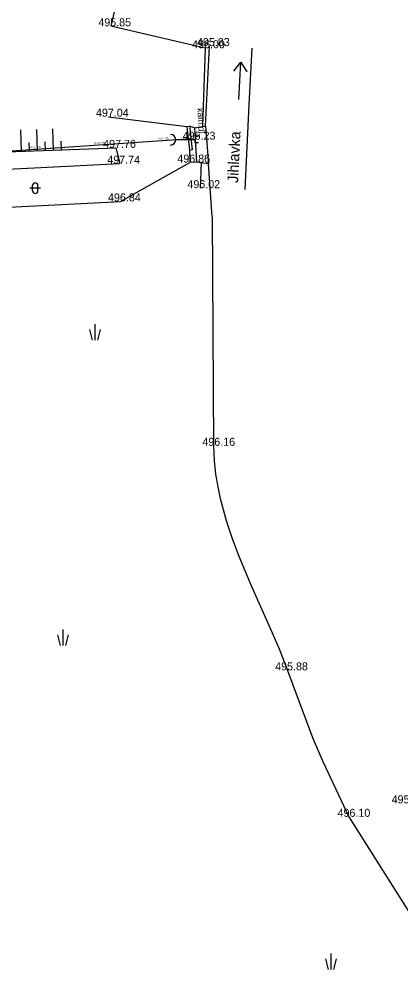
# Model space of a CAD drawing. Extents: x -668867 to -667827, y -1131943 to -1131019.
# Drawn here: x -668244.4 to -668208.6, y -1131411.8 to -1131321.7 of the extents above; entities that cross this region are included whole.
import ezdxf

# ---------------------------------------------------------------- set-up
doc = ezdxf.new("R2010")
doc.units = 0
for name, color, linetype in [('G_Bod_tecka', 7, 'Continuous'), ('G_Bod_vyska', 7, 'Continuous'), ('G_Breh_Teren', 7, 'Continuous'), ('G_Plochy_zpevnene', 7, 'Continuous'), ('G_Popisy_Nazvy', 7, 'Continuous'), ('G_Popisy_povrchu', 7, 'Continuous'), ('G_Site-kanalizace', 7, 'Continuous'), ('G_Vyskove_srafy', 7, 'Continuous'), ('G_Z_KANAL_podz_kotovane', 7, 'Continuous'), ('G_Zelen-okraj', 7, 'Continuous'), ('G_Zelen-Znacky', 7, 'Continuous'), ('Vrstva 13', 7, 'Continuous'), ('Vrstva 3', 7, 'Continuous')]:
    doc.layers.add(name, color=color, linetype=linetype)

msp = doc.modelspace()

# ---------------------------------------------------------------- linework, layer by layer
at = {"layer": 'G_Bod_tecka'}
for p, q in [((-668235.8, -1131322.36), (-668235.8, -1131322.36)), ((-668226.96, -1131324.42), (-668226.96, -1131324.42)), ((-668226.56, -1131324.22), (-668226.56, -1131324.22)), ((-668236, -1131330.84), (-668236, -1131330.84)), ((-668227.88, -1131332.99), (-668227.88, -1131332.99)), ((-668235.33, -1131333.76), (-668235.33, -1131333.76)), ((-668234.96, -1131335.24), (-668234.96, -1131335.24)), ((-668228.38, -1131335.14), (-668228.38, -1131335.14)), ((-668227.42, -1131337.54), (-668227.42, -1131337.54)), ((-668234.88, -1131338.78), (-668234.88, -1131338.78)), ((-668226.17, -1131361.69), (-668226.17, -1131361.69)), ((-668219.24, -1131382.74), (-668219.24, -1131382.74)), ((-668213.5, -1131396.47), (-668213.5, -1131396.47))]:
    msp.add_line(p, q, dxfattribs=at)
at = {"layer": 'G_Breh_Teren'}
for points in [[(-668226.96, -1131324.42), (-668227.22, -1131331.77)], [(-668226.94, -1131331.73), (-668226.56, -1131324.22)], [(-668222.83, -1131329.73), (-668222.56, -1131324.42)], [(-668223.22, -1131337.65), (-668222.83, -1131329.73)], [(-668236, -1131330.84), (-668228.67, -1131331.76)], [(-668271.06, -1131335.07), (-668235.33, -1131333.76)], [(-668235.33, -1131333.76), (-668234.96, -1131335.24)], [(-668269.58, -1131336.97), (-668234.96, -1131335.24)], [(-668234.88, -1131338.78), (-668228.38, -1131335.14)], [(-668227.34, -1131335.17), (-668227.42, -1131337.54)], [(-668226.31, -1131340.21), (-668226.64, -1131335.26)], [(-668268.13, -1131340.46), (-668234.88, -1131338.78)], [(-668226.31, -1131340.21), (-668226.24, -1131350.95), (-668226.17, -1131361.69), (-668226.11, -1131363.07), (-668225.98, -1131364.35), (-668225.78, -1131365.53), (-668225.55, -1131366.64), (-668224.99, -1131368.69), (-668224.4, -1131370.47), (-668223.81, -1131372.02), (-668222.68, -1131374.71), (-668220.9, -1131378.72), (-668220.04, -1131380.73), (-668219.24, -1131382.74), (-668217.67, -1131387.05), (-668216.85, -1131389.18), (-668215.93, -1131391.28), (-668214.72, -1131393.88), (-668213.5, -1131396.47)], [(-668213.5, -1131396.47), (-668204.68, -1131410.46), (-668201.53, -1131417.5), (-668198.53, -1131424.59), (-668196.54, -1131429.69), (-668193.74, -1131437.42), (-668190.96, -1131445.16)]]:
    msp.add_lwpolyline(points, dxfattribs=at)
at = {"layer": 'G_Plochy_zpevnene'}
for p, q in [((-668228.67, -1131331.76), (-668228.42, -1131331.73)), ((-668228.67, -1131331.76), (-668228.42, -1131333.97)), ((-668228.42, -1131331.73), (-668228.4, -1131331.9)), ((-668228.4, -1131331.9), (-668228.17, -1131333.94)), ((-668228.17, -1131333.94), (-668228.42, -1131333.97))]:
    msp.add_line(p, q, dxfattribs=at)
for points in [[(-668227.95, -1131331.87), (-668228.42, -1131331.73)], [(-668227.95, -1131331.87), (-668227.22, -1131331.77)], [(-668227.22, -1131331.77), (-668226.94, -1131331.73)], [(-668226.94, -1131331.73), (-668226.64, -1131335.26)], [(-668227.95, -1131331.87), (-668227.76, -1131335.11)], [(-668228.42, -1131333.97), (-668228.38, -1131335.14)], [(-668227.76, -1131335.11), (-668228.38, -1131335.14)], [(-668227.34, -1131335.17), (-668227.76, -1131335.11)], [(-668226.64, -1131335.26), (-668227.34, -1131335.17)]]:
    msp.add_lwpolyline(points, dxfattribs=at)
at = {"layer": 'G_Popisy_Nazvy'}
for p, q in [((-668224.288, -1131326.574), (-668223.62, -1131325.74)), ((-668223.81, -1131329.235), (-668223.62, -1131325.74)), ((-668223.62, -1131325.74), (-668223.048, -1131326.641))]:
    msp.add_line(p, q, dxfattribs=at)
at = {"layer": 'G_Site-kanalizace'}
for p, q in [((-668227.88, -1131332.69), (-668227.88, -1131332.99)), ((-668227.58, -1131332.69), (-668227.88, -1131332.69)), ((-668229.717, -1131332.99), (-668227.88, -1131332.99)), ((-668227.88, -1131333.29), (-668227.88, -1131332.99)), ((-668227.58, -1131333.29), (-668227.88, -1131333.29))]:
    msp.add_line(p, q, dxfattribs=at)
msp.add_arc((-668230.217, -1131332.991), 0.5, 270, 90, dxfattribs=at)
at = {"layer": 'G_Vyskove_srafy'}
for points in [[(-668244.15, -1131334.08), (-668244.22, -1131332.08)], [(-668242.65, -1131334.03), (-668242.72, -1131332.03)], [(-668241.15, -1131333.97), (-668241.23, -1131331.97)], [(-668243.4, -1131334.05), (-668243.43, -1131333.26)], [(-668241.9, -1131334), (-668241.93, -1131333.2)], [(-668240.4, -1131333.94), (-668240.43, -1131333.14)]]:
    msp.add_lwpolyline(points, dxfattribs=at)
at = {"layer": 'G_Z_KANAL_podz_kotovane'}
msp.add_lwpolyline([(-668302.13, -1131341.76), (-668293.14, -1131337.74), (-668278.76, -1131336.35), (-668228.26, -1131332.87)], dxfattribs=at)
at = {"layer": 'G_Zelen-okraj'}
for points in [[(-668234.66, -1131317.49), (-668235.8, -1131322.36)], [(-668226.96, -1131324.42), (-668235.8, -1131322.36)]]:
    msp.add_lwpolyline(points, dxfattribs=at)
at = {"layer": 'G_Zelen-Znacky'}
for p, q in [((-668237.25, -1131351.05), (-668237.25, -1131350.3)), ((-668237.5, -1131351.8), (-668237.75, -1131350.8)), ((-668237.25, -1131351.8), (-668237.25, -1131351.05)), ((-668237, -1131351.8), (-668236.75, -1131350.8)), ((-668237, -1131351.8), (-668237, -1131351.8)), ((-668240.51, -1131380.4), (-668240.76, -1131379.4)), ((-668240.26, -1131379.65), (-668240.26, -1131378.9)), ((-668240.01, -1131380.4), (-668239.76, -1131379.4)), ((-668240.26, -1131380.4), (-668240.26, -1131379.65)), ((-668240.01, -1131380.4), (-668240.01, -1131380.4)), ((-668215.16, -1131410.03), (-668215.16, -1131409.28)), ((-668215.41, -1131410.78), (-668215.66, -1131409.78)), ((-668215.16, -1131410.78), (-668215.16, -1131410.03)), ((-668214.91, -1131410.78), (-668214.66, -1131409.78)), ((-668214.91, -1131410.78), (-668214.91, -1131410.78))]:
    msp.add_line(p, q, dxfattribs=at)
for points in [[(-668242.37, -1131337.54), (-668243.37, -1131337.54)], [(-668243.12, -1131337.79), (-668243.12, -1131337.29)], [(-668242.62, -1131337.79), (-668242.62, -1131337.29)]]:
    msp.add_lwpolyline(points, dxfattribs=at)
for centre, start, end in [((-668242.869, -1131337.29), 0, 180), ((-668242.869, -1131337.79), 180, 0)]:
    msp.add_arc(centre, 0.25, start, end, dxfattribs=at)
at = {"layer": 'Vrstva 13'}
msp.add_lwpolyline([(-668302.133, -1131341.761), (-668293.14, -1131337.74), (-668278.76, -1131336.35), (-668228.26, -1131332.87)], dxfattribs=at)

# ---------------------------------------------------------------- texts
at = {"layer": 'G_Bod_vyska'}
for s, p in [('495.85', (-668236.966, -1131322.36)), ('496.00', (-668228.183, -1131324.42)), ('495.83', (-668227.726, -1131324.22)), ('497.04', (-668237.188, -1131330.84)), ('496.23', (-668229.06, -1131332.99)), ('497.76', (-668236.51, -1131333.76)), ('497.74', (-668236.126, -1131335.24)), ('496.86', (-668229.563, -1131335.14)), ('496.02', (-668228.621, -1131337.54)), ('496.84', (-668236.06, -1131338.78)), ('496.16', (-668227.222, -1131361.69)), ('495.88', (-668220.406, -1131382.74)), ('495.59', (-668209.498, -1131395.21)), ('496.10', (-668214.56, -1131396.47))]:
    msp.add_text(s, height=0.75, dxfattribs=at).set_placement(p)
at = {"layer": 'G_Popisy_Nazvy'}
msp.add_text('Jihlavka', height=1, rotation=87.14362, dxfattribs=at).set_placement((-668223.88, -1131337.058))
at = {"layer": 'G_Popisy_povrchu'}
msp.add_text('kam.dl.', height=0.6, rotation=273.33807, dxfattribs=at).set_placement((-668227.693, -1131330.049))
at = {"layer": 'Vrstva 3'}
for rotation, p in [(3.92823, (-668237.32, -1131333.424)), (3.93056, (-668231.342, -1131333.011)), (3.93056, (-668243.3, -1131333.836))]:
    msp.add_text('PVC 300', height=0.1755, rotation=rotation, dxfattribs=at).set_placement(p)

doc.saveas('drawing.dxf')
